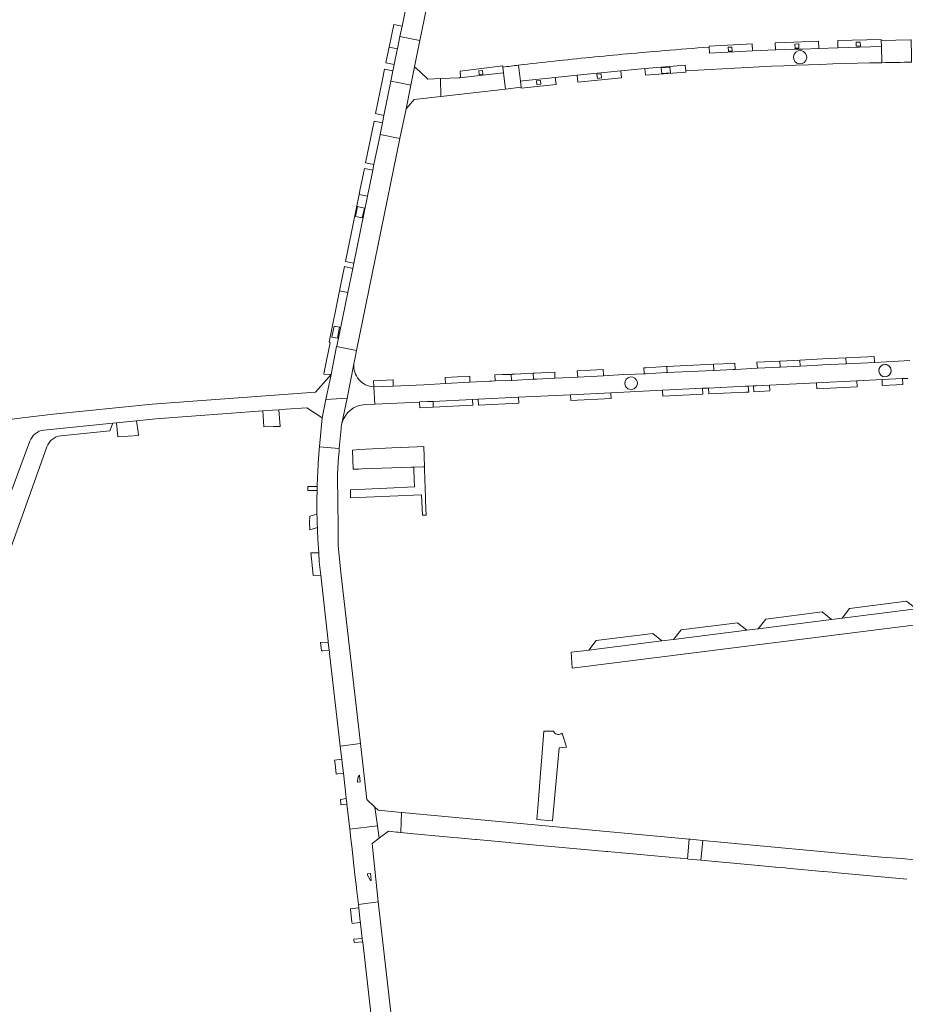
# Model space of a CAD drawing. Header units: metres. Extents: x 166325 to 190320, y 381923 to 404576.
# Tile 1005 of 1056: x 182241 to 182507, y 385612 to 385908. Entities that reach past the tile are written whole.
import ezdxf

# ---------------------------------------------------------------- set-up
doc = ezdxf.new("R2010")
doc.units = ezdxf.units.M
for name, color, linetype, lineweight in [('B-WE-VH-VERHARDING_ASFALT-GV', 8, 'Continuous', 18), ('B-WE-VH-VERHARDING_BETON-GV', 8, 'Continuous', 18), ('B-WE-VH-VERHARDING_BETONSTRAATSTEEN-GV', 8, 'Continuous', 18), ('B-WE-VH-VERHARDING_STRAATBAKSTEEN-GV', 8, 'Continuous', 18)]:
    doc.layers.add(name, color=color, linetype=linetype, lineweight=lineweight)

msp = doc.modelspace()

# ---------------------------------------------------------------- linework, layer by layer
at = {"layer": 'B-WE-VH-VERHARDING_ASFALT-GV', "flags": 128}
for points in [[(182365.479, 385952.605), (182364.869, 385949.681), (182363.712, 385944.014), (182363.637, 385943.686), (182362.695, 385939.102), (182362.103, 385936.222), (182360.988, 385930.798), (182359.366, 385922.908), (182356.554, 385909.227), (182355.862, 385905.858), (182355.212, 385902.696), (182361.239, 385901.517), (182369.297, 385940.963), (182370.018, 385944.436), (182374.172, 385965.117)], [(182365.479, 385952.605), (182364.869, 385949.681), (182363.712, 385944.014), (182363.637, 385943.686), (182362.695, 385939.102), (182362.103, 385936.222), (182360.988, 385930.798), (182359.366, 385922.908), (182356.554, 385909.227), (182355.862, 385905.858), (182355.212, 385902.696), (182361.239, 385901.517), (182369.297, 385940.963), (182370.018, 385944.436), (182374.172, 385965.117)], [(182337.033, 385779.05), (182331.077, 385779.539), (182331.017, 385778.907)], [(182337.033, 385779.05), (182331.077, 385779.539), (182331.017, 385778.907)], [(182330.59, 385751.732), (182330.846, 385747.745), (182331.019, 385745.045), (182331.441, 385741.059), (182333.692, 385721.27), (182333.731, 385720.93), (182334.018, 385718.423), (182334.045, 385718.185), (182334.115, 385717.571), (182337.307, 385689.715), (182343.408, 385690.537), (182337.44, 385741.85), (182336.702, 385749.918), (182336.687, 385751.154), (182336.64, 385755.074), (182336.54, 385763.409), (182336.46, 385770.087)], [(182330.59, 385751.732), (182330.846, 385747.745), (182331.019, 385745.045), (182331.441, 385741.059), (182333.692, 385721.27), (182333.731, 385720.93), (182334.018, 385718.423), (182334.045, 385718.185), (182334.115, 385717.571), (182337.307, 385689.715), (182343.408, 385690.537), (182337.44, 385741.85), (182336.702, 385749.918), (182336.687, 385751.154), (182336.64, 385755.074), (182336.54, 385763.409), (182336.46, 385770.087)], [(182330.393, 385767.91), (182330.386, 385767.646), (182330.36, 385766.652), (182330.355, 385766.436)], [(182330.393, 385767.91), (182330.386, 385767.646), (182330.36, 385766.652), (182330.355, 385766.436)], [(182511.555, 385655.379), (182509.76, 385655.57), (182505.762, 385655.994), (182499.952, 385656.42), (182446.132, 385661.403), (182445.584, 385655.488), (182459.628, 385654.195), (182459.7, 385654.188), (182462.816, 385653.901), (182463.013, 385653.883), (182463.84, 385653.807)], [(182511.555, 385655.379), (182509.76, 385655.57), (182505.762, 385655.994), (182499.952, 385656.42), (182446.132, 385661.403), (182445.584, 385655.488), (182459.628, 385654.195), (182459.7, 385654.188), (182462.816, 385653.901), (182463.013, 385653.883), (182463.84, 385653.807)], [(182463.84, 385653.807), (182467.948, 385653.429), (182468.133, 385653.412), (182470.968, 385653.151), (182471.432, 385653.108), (182482.051, 385652.13), (182482.306, 385652.107), (182485.027, 385651.856), (182485.506, 385651.812), (182507.374, 385649.8)], [(182463.84, 385653.807), (182467.948, 385653.429), (182468.133, 385653.412), (182470.968, 385653.151), (182471.432, 385653.108), (182482.051, 385652.13), (182482.306, 385652.107), (182485.027, 385651.856), (182485.506, 385651.812), (182507.374, 385649.8)], [(182359.68, 385547.06), (182348.716, 385642.958), (182342.753, 385642.173), (182342.861, 385641.228), (182342.865, 385641.193), (182342.874, 385641.111), (182343.325, 385637.18), (182343.371, 385636.782), (182343.409, 385636.449)], [(182359.68, 385547.06), (182348.716, 385642.958), (182342.753, 385642.173), (182342.861, 385641.228), (182342.865, 385641.193), (182342.874, 385641.111), (182343.325, 385637.18), (182343.371, 385636.782), (182343.409, 385636.449)], [(182343.409, 385636.449), (182343.916, 385632.022), (182343.928, 385631.915), (182344.03, 385631.024), (182344.05, 385630.849), (182349.413, 385584.04)], [(182343.409, 385636.449), (182343.916, 385632.022), (182343.928, 385631.915), (182344.03, 385631.024), (182344.05, 385630.849), (182349.413, 385584.04)]]:
    msp.add_lwpolyline(points, dxfattribs=at)
for points in [[(182347.431, 385864.284), (182347.09, 385862.623), (182346.776, 385861.09), (182345.481, 385854.779), (182341.352, 385834.656), (182341.04, 385833.138), (182339.548, 385825.87), (182336.254, 385809.816), (182336.226, 385809.677), (182342.175, 385808.496), (182355.208, 385872.127), (182349.288, 385873.337), (182349.264, 385873.216)], [(182347.431, 385864.284), (182347.09, 385862.623), (182346.776, 385861.09), (182345.481, 385854.779), (182341.352, 385834.656), (182341.04, 385833.138), (182339.548, 385825.87), (182336.254, 385809.816), (182336.226, 385809.677), (182342.175, 385808.496), (182355.208, 385872.127), (182349.288, 385873.337), (182349.264, 385873.216)], [(182436.087, 385656.362), (182436.314, 385656.341), (182439.398, 385656.057), (182439.464, 385656.051), (182441.546, 385655.859), (182442.091, 385661.776), (182355.797, 385669.772), (182355.677, 385669.784), (182355.589, 385666.965), (182355.489, 385663.807), (182358.314, 385663.521), (182369.177, 385662.521), (182370.104, 385662.436), (182372.583, 385662.208), (182372.735, 385662.194), (182374.698, 385662.013), (182374.744, 385662.009), (182377.899, 385661.718), (182378.228, 385661.688), (182388.056, 385660.783), (182388.515, 385660.741), (182391.26, 385660.489), (182391.787, 385660.44), (182417.143, 385658.106), (182417.526, 385658.071), (182421.772, 385657.68), (182421.889, 385657.669)], [(182436.087, 385656.362), (182436.314, 385656.341), (182439.398, 385656.057), (182439.464, 385656.051), (182441.546, 385655.859), (182442.091, 385661.776), (182355.797, 385669.772), (182355.677, 385669.784), (182355.589, 385666.965), (182355.489, 385663.807), (182358.314, 385663.521), (182369.177, 385662.521), (182370.104, 385662.436), (182372.583, 385662.208), (182372.735, 385662.194), (182374.698, 385662.013), (182374.744, 385662.009), (182377.899, 385661.718), (182378.228, 385661.688), (182388.056, 385660.783), (182388.515, 385660.741), (182391.26, 385660.489), (182391.787, 385660.44), (182417.143, 385658.106), (182417.526, 385658.071), (182421.772, 385657.68), (182421.889, 385657.669)]]:
    msp.add_lwpolyline(points, close=True, dxfattribs=at)
at = {"layer": 'B-WE-VH-VERHARDING_ASFALT-GV'}
for points in [[(182331.017, 385778.907, 0.0066956), (182330.644, 385773.685)], [(182331.017, 385778.907, 0.0066956), (182330.644, 385773.685)], [(182336.517, 385771.715, -0.0144469), (182337.033, 385779.05)], [(182336.517, 385771.715, -0.0144469), (182337.033, 385779.05)], [(182330.644, 385773.685, 0.0051189), (182330.456, 385769.787)], [(182330.644, 385773.685, 0.0051189), (182330.456, 385769.787)], [(182336.46, 385770.087, -0.0030675), (182336.517, 385771.715)], [(182330.456, 385769.787, 0.0027115), (182330.393, 385767.91)], [(182330.456, 385769.787, 0.0027115), (182330.393, 385767.91)], [(182330.355, 385766.436, 0.0087887), (182330.331, 385759.38)], [(182330.355, 385766.436, 0.0087887), (182330.331, 385759.38)], [(182330.331, 385759.38, 0.0051741), (182330.432, 385755.319)], [(182330.432, 385755.319, 0.0044642), (182330.59, 385751.732)], [(182330.432, 385755.319, 0.0044642), (182330.59, 385751.732)]]:
    msp.add_lwpolyline(points, format="xyb", dxfattribs=at)
at = {"layer": 'B-WE-VH-VERHARDING_BETON-GV'}
for points in [[(182342.952, 385680.918, 0.1405202), (182342.479, 385678.912)], [(182343.139, 385680.897, 0.769185), (182342.952, 385680.918)]]:
    msp.add_lwpolyline(points, format="xyb", dxfattribs=at)
at = {"layer": 'B-WE-VH-VERHARDING_BETON-GV', "flags": 128}
for points in [[(182343.321, 385678.968), (182343.14, 385680.889), (182343.139, 385680.893), (182343.139, 385680.897)], [(182343.321, 385678.968), (182343.14, 385680.889), (182343.139, 385680.893), (182343.139, 385680.897)], [(182342.479, 385678.912), (182343.321, 385678.968)], [(182342.479, 385678.912), (182343.321, 385678.968)]]:
    msp.add_lwpolyline(points, dxfattribs=at)
msp.add_lwpolyline([(182346.429, 385651.488), (182345.512, 385651.39), (182345.529, 385651.017), (182346.351, 385649.423), (182346.359, 385649.411), (182346.368, 385649.399), (182346.379, 385649.389), (182346.39, 385649.38), (182346.403, 385649.372), (182346.416, 385649.365), (182346.429, 385649.359), (182346.444, 385649.355), (182346.458, 385649.353), (182346.473, 385649.351), (182346.487, 385649.352), (182346.502, 385649.353), (182346.516, 385649.357), (182346.53, 385649.361), (182346.544, 385649.367), (182346.557, 385649.374), (182346.569, 385649.383), (182346.58, 385649.392), (182346.59, 385649.403), (182346.599, 385649.414), (182346.607, 385649.427), (182346.614, 385649.44), (182346.619, 385649.454)], close=True, dxfattribs=at)
msp.add_lwpolyline([(182346.429, 385651.488), (182345.512, 385651.39), (182345.529, 385651.017), (182346.351, 385649.423), (182346.359, 385649.411), (182346.368, 385649.399), (182346.379, 385649.389), (182346.39, 385649.38), (182346.403, 385649.372), (182346.416, 385649.365), (182346.429, 385649.359), (182346.444, 385649.355), (182346.458, 385649.353), (182346.473, 385649.351), (182346.487, 385649.352), (182346.502, 385649.353), (182346.516, 385649.357), (182346.53, 385649.361), (182346.544, 385649.367), (182346.557, 385649.374), (182346.569, 385649.383), (182346.58, 385649.392), (182346.59, 385649.403), (182346.599, 385649.414), (182346.607, 385649.427), (182346.614, 385649.44), (182346.619, 385649.454)], close=True, dxfattribs=at)
at = {"layer": 'B-WE-VH-VERHARDING_BETONSTRAATSTEEN-GV', "flags": 128}
for points in [[(182353.387, 385906.317), (182351.998, 385899.531), (182354.471, 385899.025), (182355.212, 385902.696), (182355.862, 385905.858)], [(182353.387, 385906.317), (182351.998, 385899.531), (182354.471, 385899.025), (182355.212, 385902.696), (182355.862, 385905.858)], [(182353.129, 385892.374), (182352.511, 385889.31), (182354.563, 385888.887), (182358.48, 385888.081), (182359.649, 385893.668), (182361.239, 385901.517), (182355.212, 385902.696), (182354.471, 385899.025), (182354.401, 385898.678), (182353.524, 385894.329), (182353.394, 385893.685)], [(182353.129, 385892.374), (182352.511, 385889.31), (182354.563, 385888.887), (182358.48, 385888.081), (182359.649, 385893.668), (182361.239, 385901.517), (182355.212, 385902.696), (182354.471, 385899.025), (182354.401, 385898.678), (182353.524, 385894.329), (182353.394, 385893.685)], [(182486.717, 385899.328), (182499.787, 385899.686), (182499.73, 385901.573), (182499.719, 385901.825), (182486.667, 385901.482)], [(182486.717, 385899.328), (182499.787, 385899.686), (182499.73, 385901.573), (182499.719, 385901.825), (182486.667, 385901.482)], [(182354.471, 385899.025), (182351.998, 385899.531), (182351.811, 385898.616), (182351.038, 385894.838), (182353.524, 385894.329), (182354.401, 385898.678)], [(182354.471, 385899.025), (182351.998, 385899.531), (182351.811, 385898.616), (182351.038, 385894.838), (182353.524, 385894.329), (182354.401, 385898.678)], [(182461.081, 385898.379), (182460.957, 385900.514), (182448.028, 385899.855), (182448.026, 385899.522), (182448.191, 385897.676)], [(182461.081, 385898.379), (182460.957, 385900.514), (182448.028, 385899.855), (182448.026, 385899.522), (182448.191, 385897.676)], [(182454.916, 385899.56), (182454.979, 385898.356), (182453.864, 385898.298), (182453.801, 385899.502)], [(182454.916, 385899.56), (182454.979, 385898.356), (182453.864, 385898.298), (182453.801, 385899.502)], [(182481.028, 385899.143), (182480.94, 385901.279), (182475.893, 385901.104), (182473.524, 385901.022), (182467.872, 385900.827), (182467.944, 385898.699), (182473.626, 385898.892), (182476.04, 385898.974)], [(182481.028, 385899.143), (182480.94, 385901.279), (182475.893, 385901.104), (182473.524, 385901.022), (182467.872, 385900.827), (182467.944, 385898.699), (182473.626, 385898.892), (182476.04, 385898.974)], [(182474.956, 385900.478), (182475.019, 385899.247), (182473.88, 385899.189), (182473.817, 385900.419)], [(182474.956, 385900.478), (182475.019, 385899.247), (182473.88, 385899.189), (182473.817, 385900.419)], [(182493.418, 385901.039), (182493.467, 385899.85), (182492.202, 385899.799), (182492.154, 385900.988)], [(182493.418, 385901.039), (182493.467, 385899.85), (182492.202, 385899.799), (182492.154, 385900.988)], [(182347.929, 385879.569), (182350.443, 385879.062), (182352.511, 385889.31), (182353.129, 385892.374), (182350.638, 385892.873), (182350.017, 385889.823)], [(182347.929, 385879.569), (182350.443, 385879.062), (182352.511, 385889.31), (182353.129, 385892.374), (182350.638, 385892.873), (182350.017, 385889.823)], [(182367.538, 385884.706), (182367.415, 385890.081), (182363.617, 385889.93), (182361.185, 385892.221), (182359.649, 385893.668), (182358.48, 385888.081), (182357.059, 385881.048), (182359.545, 385883.769)], [(182367.538, 385884.706), (182367.415, 385890.081), (182363.617, 385889.93), (182361.185, 385892.221), (182359.649, 385893.668), (182358.48, 385888.081), (182357.059, 385881.048), (182359.545, 385883.769)], [(182441.052, 385892.404), (182440.9, 385894.122), (182428.716, 385893.161), (182428.943, 385891.118), (182441.089, 385891.982)], [(182441.052, 385892.404), (182440.9, 385894.122), (182428.716, 385893.161), (182428.943, 385891.118), (182441.089, 385891.982)], [(182436.291, 385893.553), (182436.432, 385891.806), (182433.845, 385891.597), (182433.704, 385893.344)], [(182436.291, 385893.553), (182436.432, 385891.806), (182433.845, 385891.597), (182433.704, 385893.344)], [(182380.007, 385892.501), (182380.112, 385891.33), (182379.016, 385891.232), (182378.911, 385892.403)], [(182380.007, 385892.501), (182380.112, 385891.33), (182379.016, 385891.232), (182378.911, 385892.403)], [(182401.881, 385890.467), (182392.17, 385889.385), (182391.447, 385889.304), (182391.402, 385889.299), (182391.612, 385887.488), (182391.651, 385887.195), (182402.088, 385888.345)], [(182401.881, 385890.467), (182392.17, 385889.385), (182391.447, 385889.304), (182391.402, 385889.299), (182391.612, 385887.488), (182391.651, 385887.195), (182402.088, 385888.345)], [(182408.411, 385891.167), (182408.604, 385889.069), (182421.742, 385890.36), (182421.535, 385892.45)], [(182408.411, 385891.167), (182408.604, 385889.069), (182421.742, 385890.36), (182421.535, 385892.45)], [(182415.635, 385891.521), (182415.774, 385890.31), (182414.504, 385890.164), (182414.365, 385891.375)], [(182415.635, 385891.521), (182415.774, 385890.31), (182414.504, 385890.164), (182414.365, 385891.375)], [(182352.511, 385889.31), (182350.443, 385879.062), (182349.988, 385876.809), (182349.288, 385873.337), (182355.208, 385872.127), (182357.059, 385881.048), (182358.48, 385888.081), (182354.563, 385888.887)], [(182352.511, 385889.31), (182350.443, 385879.062), (182349.988, 385876.809), (182349.288, 385873.337), (182355.208, 385872.127), (182357.059, 385881.048), (182358.48, 385888.081), (182354.563, 385888.887)], [(182397.463, 385889.555), (182397.554, 385888.373), (182396.365, 385888.281), (182396.274, 385889.463)], [(182397.463, 385889.555), (182397.554, 385888.373), (182396.365, 385888.281), (182396.274, 385889.463)], [(182347.47, 385877.317), (182344.92, 385864.799), (182347.431, 385864.284), (182349.264, 385873.216), (182349.288, 385873.337), (182349.988, 385876.809)], [(182347.47, 385877.317), (182344.92, 385864.799), (182347.431, 385864.284), (182349.264, 385873.216), (182349.288, 385873.337), (182349.988, 385876.809)], [(182347.09, 385862.623), (182344.582, 385863.138), (182344.295, 385861.728), (182344.27, 385861.604), (182343.326, 385856.969), (182342.984, 385855.291), (182345.481, 385854.779), (182346.776, 385861.09)], [(182347.09, 385862.623), (182344.582, 385863.138), (182344.295, 385861.728), (182344.27, 385861.604), (182343.326, 385856.969), (182342.984, 385855.291), (182345.481, 385854.779), (182346.776, 385861.09)], [(182341.352, 385834.656), (182345.481, 385854.779), (182342.984, 385855.291), (182338.884, 385835.158)], [(182341.352, 385834.656), (182345.481, 385854.779), (182342.984, 385855.291), (182338.884, 385835.158)], [(182342.496, 385851.663), (182344.545, 385851.242), (182343.934, 385848.261), (182341.884, 385848.681)], [(182342.496, 385851.663), (182344.545, 385851.242), (182343.934, 385848.261), (182341.884, 385848.681)], [(182339.548, 385825.87), (182341.04, 385833.138), (182338.576, 385833.643), (182337.398, 385827.861), (182337.095, 385826.373)], [(182339.548, 385825.87), (182341.04, 385833.138), (182338.576, 385833.643), (182337.398, 385827.861), (182337.095, 385826.373)], [(182337.095, 385826.373), (182333.951, 385810.933), (182334.281, 385810.893), (182332.505, 385801.955), (182332.394, 385801.399), (182334.555, 385801.282), (182336.226, 385809.677), (182336.254, 385809.816), (182339.548, 385825.87)], [(182337.095, 385826.373), (182333.951, 385810.933), (182334.281, 385810.893), (182332.505, 385801.955), (182332.394, 385801.399), (182334.555, 385801.282), (182336.226, 385809.677), (182336.254, 385809.816), (182339.548, 385825.87)], [(182335.484, 385815.819), (182337.123, 385815.483), (182336.436, 385812.135), (182334.797, 385812.471)], [(182335.484, 385815.819), (182337.123, 385815.483), (182336.436, 385812.135), (182334.797, 385812.471)], [(182435.484, 385801.839), (182449.384, 385802.51), (182449.444, 385802.513), (182449.443, 385802.53), (182449.325, 385804.28), (182449.322, 385804.329), (182435.361, 385803.654), (182435.365, 385803.593), (182435.483, 385801.848)], [(182435.484, 385801.839), (182449.384, 385802.51), (182449.444, 385802.513), (182449.443, 385802.53), (182449.325, 385804.28), (182449.322, 385804.329), (182435.361, 385803.654), (182435.365, 385803.593), (182435.483, 385801.848)], [(182455.826, 385802.82), (182455.826, 385802.835), (182455.732, 385804.596), (182455.73, 385804.637), (182455.304, 385804.616), (182449.371, 385804.331), (182449.322, 385804.329), (182449.325, 385804.28), (182449.443, 385802.53), (182449.444, 385802.513), (182455.317, 385802.795)], [(182455.826, 385802.82), (182455.826, 385802.835), (182455.732, 385804.596), (182455.73, 385804.637), (182455.304, 385804.616), (182449.371, 385804.331), (182449.322, 385804.329), (182449.325, 385804.28), (182449.443, 385802.53), (182449.444, 385802.513), (182455.317, 385802.795)], [(182462.412, 385804.966), (182462.414, 385804.945), (182462.543, 385803.159), (182462.544, 385803.151), (182469.17, 385803.477), (182469.35, 385803.486), (182469.349, 385803.504), (182469.247, 385805.278), (182469.246, 385805.302), (182469.157, 385805.298)], [(182462.412, 385804.966), (182462.414, 385804.945), (182462.543, 385803.159), (182462.544, 385803.151), (182469.17, 385803.477), (182469.35, 385803.486), (182469.349, 385803.504), (182469.247, 385805.278), (182469.246, 385805.302), (182469.157, 385805.298)], [(182469.246, 385805.302), (182469.247, 385805.278), (182469.349, 385803.504), (182469.35, 385803.486), (182475.393, 385803.795), (182475.392, 385803.805), (182475.279, 385805.583), (182475.277, 385805.61)], [(182469.246, 385805.302), (182469.247, 385805.278), (182469.349, 385803.504), (182469.35, 385803.486), (182475.393, 385803.795), (182475.392, 385803.805), (182475.279, 385805.583), (182475.277, 385805.61)], [(182489.114, 385806.296), (182482.136, 385805.96), (182475.277, 385805.61), (182475.279, 385805.583), (182475.392, 385803.805), (182475.393, 385803.795), (182479.417, 385804), (182482.149, 385804.139), (182489.107, 385804.475), (182489.193, 385804.479), (182489.116, 385806.264)], [(182489.114, 385806.296), (182482.136, 385805.96), (182475.277, 385805.61), (182475.279, 385805.583), (182475.392, 385803.805), (182475.393, 385803.795), (182479.417, 385804), (182482.149, 385804.139), (182489.107, 385804.475), (182489.193, 385804.479), (182489.116, 385806.264)], [(182497.673, 385804.893), (182497.577, 385806.672), (182497.575, 385806.71), (182495.699, 385806.614), (182489.114, 385806.296), (182489.116, 385806.264), (182489.193, 385804.479), (182495.712, 385804.793)], [(182497.673, 385804.893), (182497.577, 385806.672), (182497.575, 385806.71), (182495.699, 385806.614), (182489.114, 385806.296), (182489.116, 385806.264), (182489.193, 385804.479), (182495.712, 385804.793)], [(182383.816, 385799.338), (182388.759, 385799.498), (182388.755, 385799.585), (182388.672, 385801.316), (182385.973, 385801.229), (182383.734, 385801.157), (182383.736, 385801.117), (182383.815, 385799.356)], [(182383.816, 385799.338), (182388.759, 385799.498), (182388.755, 385799.585), (182388.672, 385801.316), (182385.973, 385801.229), (182383.734, 385801.157), (182383.736, 385801.117), (182383.815, 385799.356)], [(182388.759, 385799.498), (182388.947, 385799.504), (182395.348, 385799.833), (182395.348, 385799.836), (182395.256, 385801.65), (182389.664, 385801.362), (182388.934, 385801.325), (182388.672, 385801.316), (182388.755, 385799.585)], [(182388.759, 385799.498), (182388.947, 385799.504), (182395.348, 385799.833), (182395.348, 385799.836), (182395.256, 385801.65), (182389.664, 385801.362), (182388.934, 385801.325), (182388.672, 385801.316), (182388.755, 385799.585)], [(182395.348, 385799.836), (182395.459, 385799.839), (182395.693, 385799.851), (182396.257, 385799.88), (182401.764, 385800.162), (182401.762, 385800.217), (182401.684, 385801.98), (182395.616, 385801.668), (182395.256, 385801.65)], [(182395.348, 385799.836), (182395.459, 385799.839), (182395.693, 385799.851), (182396.257, 385799.88), (182401.764, 385800.162), (182401.762, 385800.217), (182401.684, 385801.98), (182395.616, 385801.668), (182395.256, 385801.65)], [(182408.597, 385800.513), (182416.329, 385800.91), (182416.344, 385800.911), (182416.313, 385801.32), (182416.213, 385802.658), (182416.208, 385802.726), (182408.455, 385802.328), (182408.457, 385802.31)], [(182408.597, 385800.513), (182416.329, 385800.91), (182416.344, 385800.911), (182416.313, 385801.32), (182416.213, 385802.658), (182416.208, 385802.726), (182408.455, 385802.328), (182408.457, 385802.31)], [(182428.428, 385803.291), (182428.43, 385803.261), (182428.522, 385801.493), (182428.523, 385801.474), (182428.945, 385801.491), (182435.144, 385801.822), (182435.484, 385801.839), (182435.483, 385801.848), (182435.365, 385803.593), (182435.361, 385803.654), (182435.131, 385803.643), (182428.932, 385803.312)], [(182428.428, 385803.291), (182428.43, 385803.261), (182428.522, 385801.493), (182428.523, 385801.474), (182428.945, 385801.491), (182435.144, 385801.822), (182435.484, 385801.839), (182435.483, 385801.848), (182435.365, 385803.593), (182435.361, 385803.654), (182435.131, 385803.643), (182428.932, 385803.312)], [(182353.153, 385799.633), (182353.101, 385799.63), (182347.339, 385799.375), (182347.438, 385797.558), (182353.237, 385797.815), (182353.233, 385797.911)], [(182353.153, 385799.633), (182353.101, 385799.63), (182347.339, 385799.375), (182347.438, 385797.558), (182353.237, 385797.815), (182353.233, 385797.911)], [(182368.927, 385798.569), (182376.244, 385798.96), (182376.242, 385798.988), (182376.173, 385800.701), (182376.17, 385800.778), (182368.825, 385800.385), (182368.826, 385800.365), (182368.921, 385798.671)], [(182368.927, 385798.569), (182376.244, 385798.96), (182376.242, 385798.988), (182376.173, 385800.701), (182376.17, 385800.778), (182368.825, 385800.385), (182368.826, 385800.365), (182368.921, 385798.671)], [(182480.258, 385798.783), (182480.347, 385797.009), (182480.347, 385796.999), (182486.373, 385797.289), (182492.509, 385797.585), (182492.372, 385799.369)], [(182480.258, 385798.783), (182480.347, 385797.009), (182480.347, 385796.999), (182486.373, 385797.289), (182492.509, 385797.585), (182492.372, 385799.369)], [(182506.156, 385800.031), (182499.966, 385799.736), (182500.048, 385797.948), (182504.27, 385798.158), (182506.234, 385798.255)], [(182506.156, 385800.031), (182499.966, 385799.736), (182500.048, 385797.948), (182504.27, 385798.158), (182506.234, 385798.255)], [(182406.474, 385795.213), (182406.474, 385795.181), (182406.503, 385793.443), (182418.631, 385794.027), (182418.674, 385794.029), (182418.556, 385795.715), (182418.551, 385795.797)], [(182406.474, 385795.213), (182406.474, 385795.181), (182406.503, 385793.443), (182418.631, 385794.027), (182418.674, 385794.029), (182418.556, 385795.715), (182418.551, 385795.797)], [(182434.04, 385796.546), (182434.047, 385796.43), (182434.155, 385794.775), (182446.119, 385795.351), (182446.031, 385797.056), (182446.027, 385797.126)], [(182434.04, 385796.546), (182434.047, 385796.43), (182434.155, 385794.775), (182446.119, 385795.351), (182446.031, 385797.056), (182446.027, 385797.126)], [(182459.943, 385796.017), (182459.818, 385797.794), (182458.971, 385797.753), (182447.856, 385797.215), (182447.86, 385797.152), (182447.941, 385795.705), (182447.956, 385795.439), (182459.063, 385795.974)], [(182459.943, 385796.017), (182459.818, 385797.794), (182458.971, 385797.753), (182447.856, 385797.215), (182447.86, 385797.152), (182447.941, 385795.705), (182447.956, 385795.439), (182459.063, 385795.974)], [(182461.468, 385796.09), (182463.131, 385796.17), (182466.324, 385796.324), (182466.223, 385798.104), (182462.183, 385797.908), (182461.39, 385797.87)], [(182461.468, 385796.09), (182463.131, 385796.17), (182466.324, 385796.324), (182466.223, 385798.104), (182462.183, 385797.908), (182461.39, 385797.87)], [(182337.033, 385779.05), (182337.612, 385785.031), (182337.635, 385785.272), (182337.707, 385786.015), (182337.717, 385786.073), (182337.824, 385786.578), (182339.435, 385794.165), (182334.563, 385793.896), (182333.015, 385793.811), (182331.905, 385788.223), (182331.093, 385779.704), (182331.077, 385779.539)], [(182337.033, 385779.05), (182337.612, 385785.031), (182337.635, 385785.272), (182337.707, 385786.015), (182337.717, 385786.073), (182337.824, 385786.578), (182339.435, 385794.165), (182334.563, 385793.896), (182333.015, 385793.811), (182331.905, 385788.223), (182331.093, 385779.704), (182331.077, 385779.539)], [(182365.154, 385793.214), (182363.485, 385793.133), (182361.121, 385793.019), (182361.196, 385791.261), (182365.23, 385791.455), (182365.17, 385792.849), (182365.154, 385793.209)], [(182365.154, 385793.214), (182363.485, 385793.133), (182361.121, 385793.019), (182361.196, 385791.261), (182365.23, 385791.455), (182365.17, 385792.849), (182365.154, 385793.209)], [(182377.146, 385792.029), (182377.056, 385793.767), (182377.055, 385793.79), (182365.154, 385793.214), (182365.154, 385793.209), (182365.17, 385792.849), (182365.23, 385791.455)], [(182377.146, 385792.029), (182377.056, 385793.767), (182377.055, 385793.79), (182365.154, 385793.214), (182365.154, 385793.209), (182365.17, 385792.849), (182365.23, 385791.455)], [(182378.848, 385792.111), (182390.964, 385792.695), (182390.862, 385794.414), (182390.859, 385794.457), (182378.745, 385793.871), (182378.746, 385793.846)], [(182378.848, 385792.111), (182390.964, 385792.695), (182390.862, 385794.414), (182390.859, 385794.457), (182378.745, 385793.871), (182378.746, 385793.846)], [(182319.246, 385785.652), (182318.867, 385790.687), (182316.932, 385790.543), (182314.059, 385790.33), (182314.394, 385785.563), (182317.334, 385785.617)], [(182319.246, 385785.652), (182318.867, 385790.687), (182316.932, 385790.543), (182314.059, 385790.33), (182314.394, 385785.563), (182317.334, 385785.617)], [(182270.176, 385786.799), (182270.536, 385782.555), (182276.727, 385783.007), (182276.607, 385783.949), (182276.168, 385787.383)], [(182270.176, 385786.799), (182270.536, 385782.555), (182276.727, 385783.007), (182276.607, 385783.949), (182276.168, 385787.383)], [(182327.533, 385766.482), (182330.355, 385766.436), (182330.36, 385766.652), (182330.386, 385767.646), (182327.534, 385767.693)], [(182327.533, 385766.482), (182330.355, 385766.436), (182330.36, 385766.652), (182330.386, 385767.646), (182327.534, 385767.693)], [(182331.441, 385741.059), (182331.019, 385745.045), (182330.846, 385747.745), (182328.514, 385747.714), (182328.782, 385745.027), (182329.199, 385740.957)], [(182331.441, 385741.059), (182331.019, 385745.045), (182330.846, 385747.745), (182328.514, 385747.714), (182328.782, 385745.027), (182329.199, 385740.957)], [(182510.173, 385730.936), (182507.827, 385732.817), (182507.34, 385733.208), (182490.243, 385731.04), (182487.959, 385728.134)], [(182510.173, 385730.936), (182507.827, 385732.817), (182507.34, 385733.208), (182490.243, 385731.04), (182487.959, 385728.134)], [(182484.825, 385727.739), (182482.01, 385729.995), (182465.066, 385727.847), (182462.796, 385724.96)], [(182484.825, 385727.739), (182482.01, 385729.995), (182465.066, 385727.847), (182462.796, 385724.96)], [(182437.372, 385721.752), (182459.343, 385724.524), (182456.546, 385726.766), (182439.628, 385724.62)], [(182437.372, 385721.752), (182459.343, 385724.524), (182456.546, 385726.766), (182439.628, 385724.62)], [(182411.937, 385718.543), (182433.903, 385721.315), (182431.124, 385723.542), (182414.177, 385721.393)], [(182411.937, 385718.543), (182433.903, 385721.315), (182431.124, 385723.542), (182414.177, 385721.393)], [(182332.121, 385718.363), (182334.018, 385718.423), (182333.731, 385720.93), (182331.363, 385720.793), (182331.663, 385718.349)], [(182332.121, 385718.363), (182334.018, 385718.423), (182333.731, 385720.93), (182331.363, 385720.793), (182331.663, 385718.349)], [(182337.307, 385689.715), (182337.757, 385685.788), (182337.893, 385684.6), (182338.238, 385681.585), (182339.078, 385674.25), (182339.112, 385673.954), (182339.256, 385672.702), (182339.306, 385672.269), (182340.158, 385664.828), (182348.489, 385665.838), (182347.701, 385671.43), (182345.336, 385673.697), (182343.408, 385690.537)], [(182337.307, 385689.715), (182337.757, 385685.788), (182337.893, 385684.6), (182338.238, 385681.585), (182339.078, 385674.25), (182339.112, 385673.954), (182339.256, 385672.702), (182339.306, 385672.269), (182340.158, 385664.828), (182348.489, 385665.838), (182347.701, 385671.43), (182345.336, 385673.697), (182343.408, 385690.537)], [(182347.701, 385671.43), (182348.489, 385665.838), (182349.016, 385662.095), (182349.105, 385662.161), (182351.827, 385664.18), (182354.227, 385663.936), (182354.656, 385663.892), (182355.355, 385663.821), (182355.489, 385663.807), (182355.589, 385666.965), (182355.677, 385669.784), (182348.712, 385670.462), (182348.648, 385670.523)], [(182347.701, 385671.43), (182348.489, 385665.838), (182349.016, 385662.095), (182349.105, 385662.161), (182351.827, 385664.18), (182354.227, 385663.936), (182354.656, 385663.892), (182355.355, 385663.821), (182355.489, 385663.807), (182355.589, 385666.965), (182355.677, 385669.784), (182348.712, 385670.462), (182348.648, 385670.523)], [(182340.692, 385660.169), (182340.743, 385659.726), (182341.411, 385653.893), (182341.736, 385651.052), (182342.15, 385647.436), (182342.205, 385646.96), (182342.753, 385642.173), (182348.716, 385642.958), (182346.866, 385660.501), (182349.016, 385662.095), (182348.489, 385665.838), (182340.158, 385664.828), (182340.496, 385661.879)], [(182340.692, 385660.169), (182340.743, 385659.726), (182341.411, 385653.893), (182341.736, 385651.052), (182342.15, 385647.436), (182342.205, 385646.96), (182342.753, 385642.173), (182348.716, 385642.958), (182346.866, 385660.501), (182349.016, 385662.095), (182348.489, 385665.838), (182340.158, 385664.828), (182340.496, 385661.879)], [(182446.132, 385661.403), (182442.398, 385661.748), (182442.091, 385661.776), (182441.546, 385655.859), (182441.85, 385655.831), (182445.584, 385655.488)], [(182446.132, 385661.403), (182442.398, 385661.748), (182442.091, 385661.776), (182441.546, 385655.859), (182441.85, 385655.831), (182445.584, 385655.488)], [(182346.429, 385651.488), (182346.619, 385649.454), (182346.614, 385649.44), (182346.607, 385649.427), (182346.599, 385649.414), (182346.59, 385649.403), (182346.58, 385649.392), (182346.569, 385649.383), (182346.557, 385649.374), (182346.544, 385649.367), (182346.53, 385649.361), (182346.516, 385649.357), (182346.502, 385649.353), (182346.487, 385649.352), (182346.473, 385649.351), (182346.458, 385649.353), (182346.444, 385649.355), (182346.429, 385649.359), (182346.416, 385649.365), (182346.403, 385649.372), (182346.39, 385649.38), (182346.379, 385649.389), (182346.368, 385649.399), (182346.359, 385649.411), (182346.351, 385649.423), (182345.529, 385651.017), (182345.512, 385651.39)], [(182341.506, 385630.735), (182344.03, 385631.024), (182343.928, 385631.915), (182343.916, 385632.022), (182341.396, 385631.734), (182341.401, 385631.685)], [(182341.506, 385630.735), (182344.03, 385631.024), (182343.928, 385631.915), (182343.916, 385632.022), (182341.396, 385631.734), (182341.401, 385631.685)]]:
    msp.add_lwpolyline(points, close=True, dxfattribs=at)
for points in [[(182508.829, 385895.013), (182508.789, 385896.829), (182508.681, 385901.769), (182508.542, 385901.766), (182499.73, 385901.573), (182499.787, 385899.686), (182499.934, 385894.857)], [(182508.829, 385895.013), (182508.789, 385896.829), (182508.681, 385901.769), (182508.542, 385901.766), (182499.73, 385901.573), (182499.787, 385899.686), (182499.934, 385894.857)], [(182373.126, 385890.314), (182386.339, 385891.818), (182386.138, 385893.559), (182386.075, 385893.891), (182373.287, 385892.36), (182373.45, 385890.805)], [(182373.126, 385890.314), (182386.339, 385891.818), (182386.138, 385893.559), (182386.075, 385893.891), (182373.287, 385892.36), (182373.45, 385890.805)], [(182386.138, 385893.559), (182386.339, 385891.818), (182386.899, 385886.957), (182386.918, 385886.959), (182391.612, 385887.488)], [(182386.138, 385893.559), (182386.339, 385891.818), (182386.899, 385886.957), (182386.918, 385886.959), (182391.612, 385887.488)], [(182391.612, 385887.488), (182391.402, 385889.299), (182390.842, 385894.12)], [(182391.612, 385887.488), (182391.402, 385889.299), (182390.842, 385894.12)], [(182342.175, 385808.496), (182336.226, 385809.677), (182334.555, 385801.282), (182333.015, 385793.811), (182334.563, 385793.896), (182339.435, 385794.165), (182341.392, 385804.415)], [(182342.175, 385808.496), (182336.226, 385809.677), (182334.555, 385801.282), (182333.015, 385793.811), (182334.563, 385793.896), (182339.435, 385794.165), (182341.392, 385804.415)], [(182341.459, 385804.913), (182341.646, 385805.849), (182342.175, 385808.496)], [(182341.459, 385804.913), (182341.646, 385805.849), (182342.175, 385808.496)], [(182341.392, 385804.415), (182339.435, 385794.165)], [(182341.392, 385804.415), (182339.435, 385794.165)], [(182248.29, 385784.59), (182269.044, 385786.689), (182270.176, 385786.799), (182276.168, 385787.383), (182281.957, 385787.948), (182314.059, 385790.33), (182316.932, 385790.543), (182318.867, 385790.687), (182320.96, 385790.842), (182327.279, 385791.311), (182331.905, 385788.223), (182333.015, 385793.811), (182334.555, 385801.282), (182329.841, 385795.985), (182321.712, 385795.377), (182280.871, 385792.338), (182251.106, 385789.328), (182241.089, 385788.145), (182211.384, 385784.249), (182210.558, 385784.141), (182210.304, 385782.155), (182210.168, 385781.091)], [(182248.29, 385784.59), (182269.044, 385786.689), (182270.176, 385786.799), (182276.168, 385787.383), (182281.957, 385787.948), (182314.059, 385790.33), (182316.932, 385790.543), (182318.867, 385790.687), (182320.96, 385790.842), (182327.279, 385791.311), (182331.905, 385788.223), (182333.015, 385793.811), (182334.555, 385801.282), (182329.841, 385795.985), (182321.712, 385795.377), (182280.871, 385792.338), (182251.106, 385789.328), (182241.089, 385788.145), (182211.384, 385784.249), (182210.558, 385784.141), (182210.304, 385782.155), (182210.168, 385781.091)], [(182344.781, 385792.255), (182347.63, 385792.366), (182347.722, 385792.37), (182347.438, 385797.558)], [(182344.781, 385792.255), (182347.63, 385792.366), (182347.722, 385792.37), (182347.438, 385797.558)], [(182347.438, 385797.558), (182347.358, 385797.555)], [(182347.438, 385797.558), (182347.358, 385797.555)], [(182422.962, 385797.775), (182422.996, 385797.713)], [(182339.435, 385794.165), (182337.824, 385786.578)], [(182339.435, 385794.165), (182337.824, 385786.578)], [(182269.044, 385786.689), (182248.29, 385784.59)], [(182269.044, 385786.689), (182248.29, 385784.59)], [(182253.39, 385782.885), (182268.111, 385784.377), (182269.044, 385786.689)], [(182253.39, 385782.885), (182268.111, 385784.377), (182269.044, 385786.689)], [(182244.119, 385781.236), (182240.406, 385771.301), (182230.767, 385745.506), (182225.483, 385730.879), (182230.981, 385728.782), (182242.815, 385761.542), (182249.219, 385779.531)], [(182244.119, 385781.236), (182240.406, 385771.301), (182230.767, 385745.506), (182225.483, 385730.879), (182230.981, 385728.782), (182242.815, 385761.542), (182249.219, 385779.531)], [(182240.406, 385771.301), (182244.119, 385781.236)], [(182240.406, 385771.301), (182244.119, 385781.236)], [(182330.331, 385759.38), (182328.132, 385758.737), (182328.106, 385756.699), (182328.191, 385754.664), (182330.432, 385755.319)], [(182330.331, 385759.38), (182328.132, 385758.737), (182328.106, 385756.699), (182328.191, 385754.664), (182330.432, 385755.319)], [(182513.152, 385731.312), (182512.642, 385731.248), (182510.173, 385730.936), (182487.959, 385728.134), (182484.825, 385727.739), (182462.796, 385724.96), (182459.343, 385724.524), (182437.372, 385721.752), (182433.903, 385721.315), (182411.937, 385718.543), (182411.29, 385718.462), (182406.643, 385717.876), (182406.979, 385713.131), (182515.746, 385726.853), (182521.52, 385727.581), (182521.578, 385727.588)], [(182513.152, 385731.312), (182512.642, 385731.248), (182510.173, 385730.936), (182487.959, 385728.134), (182484.825, 385727.739), (182462.796, 385724.96), (182459.343, 385724.524), (182437.372, 385721.752), (182433.903, 385721.315), (182411.937, 385718.543), (182411.29, 385718.462), (182406.643, 385717.876), (182406.979, 385713.131), (182515.746, 385726.853), (182521.52, 385727.581), (182521.578, 385727.588)], [(182343.139, 385680.897), (182343.139, 385680.893), (182343.14, 385680.889), (182343.321, 385678.968), (182342.479, 385678.912)], [(182343.139, 385680.897), (182343.139, 385680.893), (182343.14, 385680.889), (182343.321, 385678.968), (182342.479, 385678.912)], [(182343.409, 385636.449), (182343.371, 385636.782), (182343.325, 385637.18), (182342.874, 385641.111), (182342.865, 385641.193), (182341.045, 385640.972), (182340.385, 385640.892), (182340.392, 385640.826), (182340.823, 385636.922), (182340.87, 385636.496)], [(182343.409, 385636.449), (182343.371, 385636.782), (182343.325, 385637.18), (182342.874, 385641.111), (182342.865, 385641.193), (182341.045, 385640.972), (182340.385, 385640.892), (182340.392, 385640.826), (182340.823, 385636.922), (182340.87, 385636.496)], [(182340.87, 385636.496), (182343.047, 385636.745)], [(182340.87, 385636.496), (182343.047, 385636.745)]]:
    msp.add_lwpolyline(points, dxfattribs=at)
at = {"layer": 'B-WE-VH-VERHARDING_BETONSTRAATSTEEN-GV'}
for points in [[(182473.384, 385896.714, 1), (182477.351, 385896.283)], [(182477.351, 385896.283, 1), (182473.384, 385896.714)], [(182477.351, 385896.283, 1), (182473.384, 385896.714)], [(182390.842, 385894.12, 0.001048), (182386.138, 385893.559)], [(182499.934, 385894.857, -0.0015754), (182508.829, 385895.013)], [(182373.45, 385890.805, -0.4111289), (182373.126, 385890.314)], [(182373.45, 385890.805, -0.4111289), (182373.126, 385890.314)], [(182342.859, 385799.809, -0.197776), (182341.392, 385804.415)], [(182342.859, 385799.809, -0.197776), (182341.392, 385804.415)], [(182341.392, 385804.415, -0.0182817), (182341.459, 385804.913)], [(182341.392, 385804.415, -0.0182817), (182341.459, 385804.913)], [(182502.702, 385802.507, 1), (182499.002, 385802.385)], [(182502.702, 385802.507, 1), (182499.002, 385802.385)], [(182499.002, 385802.385, 1), (182502.702, 385802.507)], [(182499.002, 385802.385, 1), (182502.702, 385802.507)], [(182347.358, 385797.555, -0.2068078), (182342.859, 385799.809)], [(182347.358, 385797.555, -0.2068078), (182342.859, 385799.809)], [(182426.268, 385799.619, 0.9744978), (182422.962, 385797.775)], [(182426.268, 385799.619, 0.9744978), (182422.962, 385797.775)], [(182422.996, 385797.713, 1.0072629), (182426.268, 385799.619)], [(182422.996, 385797.713, 1.0072629), (182426.268, 385799.619)], [(182337.824, 385786.578, -0.3327535), (182344.781, 385792.255)], [(182244.119, 385781.236, -0.2810542), (182248.29, 385784.59)], [(182248.29, 385784.59, 0.2810542), (182244.119, 385781.236)], [(182244.119, 385781.236, -0.2810542), (182248.29, 385784.59)], [(182249.219, 385779.531, -0.2810542), (182253.39, 385782.885)], [(182249.219, 385779.531, -0.2810542), (182253.39, 385782.885)], [(182330.432, 385755.319, -0.0051741), (182330.331, 385759.38)], [(182330.432, 385755.319, -0.0051741), (182330.331, 385759.38)], [(182342.479, 385678.912, -0.1405202), (182342.952, 385680.918)], [(182342.479, 385678.912, -0.1405202), (182342.952, 385680.918)], [(182342.952, 385680.918, -0.769185), (182343.139, 385680.897)], [(182342.952, 385680.918, -0.769185), (182343.139, 385680.897)], [(182343.047, 385636.745, -0.3800793), (182343.409, 385636.449)], [(182343.047, 385636.745, -0.3800793), (182343.409, 385636.449)]]:
    msp.add_lwpolyline(points, format="xyb", dxfattribs=at)
at = {"layer": 'B-WE-VH-VERHARDING_STRAATBAKSTEEN-GV'}
for points in [[(182448.026, 385899.522, 0.0026018), (182434.565, 385898.485)], [(182412.343, 385896.458, 0.0042073), (182390.842, 385894.12)], [(182412.343, 385896.458, 0.0042073), (182390.842, 385894.12)], [(182434.565, 385898.485, 0.0044395), (182412.343, 385896.458)], [(182477.351, 385896.283, -1), (182473.384, 385896.714)], [(182477.351, 385896.283, -1), (182473.384, 385896.714)], [(182473.384, 385896.714, -1), (182477.351, 385896.283)], [(182441.052, 385892.404, -0.0104641), (182499.934, 385894.857)], [(182499.002, 385802.385, -1), (182502.702, 385802.507)], [(182502.702, 385802.507, -1), (182499.002, 385802.385)], [(182422.962, 385797.775, -0.9744978), (182426.268, 385799.619)], [(182426.268, 385799.619, -1.0072629), (182422.996, 385797.713)], [(182340.386, 385766.635, 0.0020511), (182340.357, 385764.221)]]:
    msp.add_lwpolyline(points, format="xyb", dxfattribs=at)
at = {"layer": 'B-WE-VH-VERHARDING_STRAATBAKSTEEN-GV', "flags": 128}
for points in [[(182499.934, 385894.857), (182499.787, 385899.686), (182486.717, 385899.328), (182481.028, 385899.143), (182476.04, 385898.974), (182473.626, 385898.892), (182467.944, 385898.699), (182461.081, 385898.379), (182448.191, 385897.676), (182448.026, 385899.522)], [(182499.934, 385894.857), (182499.787, 385899.686), (182486.717, 385899.328), (182481.028, 385899.143), (182476.04, 385898.974), (182473.626, 385898.892), (182467.944, 385898.699), (182461.081, 385898.379), (182448.191, 385897.676), (182448.026, 385899.522)], [(182390.842, 385894.12), (182391.402, 385889.299), (182391.447, 385889.304), (182392.17, 385889.385), (182401.881, 385890.467), (182408.411, 385891.167), (182421.535, 385892.45), (182428.716, 385893.161), (182440.9, 385894.122), (182441.052, 385892.404)], [(182390.842, 385894.12), (182391.402, 385889.299), (182391.447, 385889.304), (182392.17, 385889.385), (182401.881, 385890.467), (182408.411, 385891.167), (182421.535, 385892.45), (182428.716, 385893.161), (182440.9, 385894.122), (182441.052, 385892.404)], [(182508.354, 385805.44), (182497.764, 385804.898), (182497.673, 385804.893), (182495.712, 385804.793), (182489.193, 385804.479), (182489.107, 385804.475), (182482.149, 385804.139), (182479.417, 385804), (182475.393, 385803.795), (182469.35, 385803.486), (182469.17, 385803.477), (182462.544, 385803.151), (182455.826, 385802.82), (182455.317, 385802.795), (182449.444, 385802.513), (182449.384, 385802.51), (182435.484, 385801.839), (182435.144, 385801.822), (182428.945, 385801.491), (182428.523, 385801.474), (182425.906, 385801.366), (182422.437, 385801.224), (182416.344, 385800.911), (182416.329, 385800.91), (182408.597, 385800.513), (182408.456, 385800.506), (182404.171, 385800.286), (182401.764, 385800.162), (182396.257, 385799.88), (182395.693, 385799.851), (182395.459, 385799.839), (182395.348, 385799.836), (182395.348, 385799.833), (182388.947, 385799.504), (182388.759, 385799.498), (182383.816, 385799.338), (182382.698, 385799.302), (182382.079, 385799.272), (182376.244, 385798.96), (182368.927, 385798.569), (182362.366, 385798.219), (182353.237, 385797.815), (182347.438, 385797.558), (182347.722, 385792.37), (182361.066, 385793.016), (182361.121, 385793.019), (182363.485, 385793.133), (182365.154, 385793.214), (182377.055, 385793.79), (182378.745, 385793.871), (182390.859, 385794.457), (182406.474, 385795.213), (182418.551, 385795.797), (182434.04, 385796.546), (182446.027, 385797.126), (182447.856, 385797.215), (182458.971, 385797.753), (182459.818, 385797.794), (182461.39, 385797.87), (182462.183, 385797.908), (182466.223, 385798.104), (182480.258, 385798.783), (182492.372, 385799.369), (182499.966, 385799.736), (182506.156, 385800.031), (182507.749, 385800.112)], [(182508.354, 385805.44), (182497.764, 385804.898), (182497.673, 385804.893), (182495.712, 385804.793), (182489.193, 385804.479), (182489.107, 385804.475), (182482.149, 385804.139), (182479.417, 385804), (182475.393, 385803.795), (182469.35, 385803.486), (182469.17, 385803.477), (182462.544, 385803.151), (182455.826, 385802.82), (182455.317, 385802.795), (182449.444, 385802.513), (182449.384, 385802.51), (182435.484, 385801.839), (182435.144, 385801.822), (182428.945, 385801.491), (182428.523, 385801.474), (182425.906, 385801.366), (182422.437, 385801.224), (182416.344, 385800.911), (182416.329, 385800.91), (182408.597, 385800.513), (182408.456, 385800.506), (182404.171, 385800.286), (182401.764, 385800.162), (182396.257, 385799.88), (182395.693, 385799.851), (182395.459, 385799.839), (182395.348, 385799.836), (182395.348, 385799.833), (182388.947, 385799.504), (182388.759, 385799.498), (182383.816, 385799.338), (182382.698, 385799.302), (182382.079, 385799.272), (182376.244, 385798.96), (182368.927, 385798.569), (182362.366, 385798.219), (182353.237, 385797.815), (182347.438, 385797.558), (182347.722, 385792.37), (182361.066, 385793.016), (182361.121, 385793.019), (182363.485, 385793.133), (182365.154, 385793.214), (182377.055, 385793.79), (182378.745, 385793.871), (182390.859, 385794.457), (182406.474, 385795.213), (182418.551, 385795.797), (182434.04, 385796.546), (182446.027, 385797.126), (182447.856, 385797.215), (182458.971, 385797.753), (182459.818, 385797.794), (182461.39, 385797.87), (182462.183, 385797.908), (182466.223, 385798.104), (182480.258, 385798.783), (182492.372, 385799.369), (182499.966, 385799.736), (182506.156, 385800.031), (182507.749, 385800.112)], [(182422.996, 385797.713), (182422.962, 385797.775)], [(182422.996, 385797.713), (182422.962, 385797.775)], [(182340.357, 385764.221), (182352.159, 385764.723), (182361.738, 385765.16), (182362, 385759.017), (182363.07, 385759.084), (182362.923, 385763.346), (182362.887, 385764.4), (182362.601, 385772.707), (182362.571, 385773.553), (182362.181, 385773.54), (182359.42, 385773.444), (182359.45, 385772.587), (182359.624, 385767.522), (182351.332, 385767.107), (182340.386, 385766.635)], [(182340.357, 385764.221), (182352.159, 385764.723), (182361.738, 385765.16), (182362, 385759.017), (182363.07, 385759.084), (182362.923, 385763.346), (182362.887, 385764.4), (182362.601, 385772.707), (182362.571, 385773.553), (182362.181, 385773.54), (182359.42, 385773.444), (182359.45, 385772.587), (182359.624, 385767.522), (182351.332, 385767.107), (182340.386, 385766.635)]]:
    msp.add_lwpolyline(points, dxfattribs=at)
for points in [[(182373.126, 385890.314), (182373.05, 385890.305), (182367.415, 385890.081), (182367.538, 385884.706), (182371.89, 385885.216), (182386.899, 385886.957), (182386.339, 385891.818)], [(182373.126, 385890.314), (182373.05, 385890.305), (182367.415, 385890.081), (182367.538, 385884.706), (182371.89, 385885.216), (182386.899, 385886.957), (182386.339, 385891.818)], [(182362.571, 385773.553), (182362.36, 385779.674), (182360.376, 385779.591), (182352.821, 385779.274), (182343.079, 385778.715), (182340.966, 385778.594), (182341.165, 385772.815), (182342.918, 385772.876), (182343.941, 385772.911), (182358.708, 385773.42), (182359.42, 385773.444), (182362.181, 385773.54)], [(182362.571, 385773.553), (182362.36, 385779.674), (182360.376, 385779.591), (182352.821, 385779.274), (182343.079, 385778.715), (182340.966, 385778.594), (182341.165, 385772.815), (182342.918, 385772.876), (182343.941, 385772.911), (182358.708, 385773.42), (182359.42, 385773.444), (182362.181, 385773.54)], [(182398.436, 385694.166), (182397.92, 385687.75), (182397.424, 385681.597), (182396.784, 385673.654), (182396.308, 385667.746), (182401.059, 385667.305), (182403.02, 385689.219), (182405.219, 385689.428), (182403.918, 385693.609), (182403.672, 385693.415), (182403.355, 385693.265), (182403.013, 385693.189), (182402.663, 385693.191), (182402.322, 385693.271), (182402.007, 385693.425), (182401.734, 385693.645), (182401.518, 385693.92), (182401.367, 385694.236)], [(182398.436, 385694.166), (182397.92, 385687.75), (182397.424, 385681.597), (182396.784, 385673.654), (182396.308, 385667.746), (182401.059, 385667.305), (182403.02, 385689.219), (182405.219, 385689.428), (182403.918, 385693.609), (182403.672, 385693.415), (182403.355, 385693.265), (182403.013, 385693.189), (182402.663, 385693.191), (182402.322, 385693.271), (182402.007, 385693.425), (182401.734, 385693.645), (182401.518, 385693.92), (182401.367, 385694.236)], [(182337.757, 385685.788), (182335.625, 385685.552), (182335.756, 385684.378), (182336.12, 385681.297), (182336.592, 385681.361), (182338.238, 385681.585), (182337.893, 385684.6)], [(182337.757, 385685.788), (182335.625, 385685.552), (182335.756, 385684.378), (182336.12, 385681.297), (182336.592, 385681.361), (182338.238, 385681.585), (182337.893, 385684.6)], [(182339.112, 385673.954), (182337.348, 385673.74), (182337.465, 385672.556), (182337.515, 385672.052), (182339.306, 385672.269), (182339.256, 385672.702)], [(182339.112, 385673.954), (182337.348, 385673.74), (182337.465, 385672.556), (182337.515, 385672.052), (182339.306, 385672.269), (182339.256, 385672.702)]]:
    msp.add_lwpolyline(points, close=True, dxfattribs=at)

doc.saveas('drawing.dxf')
